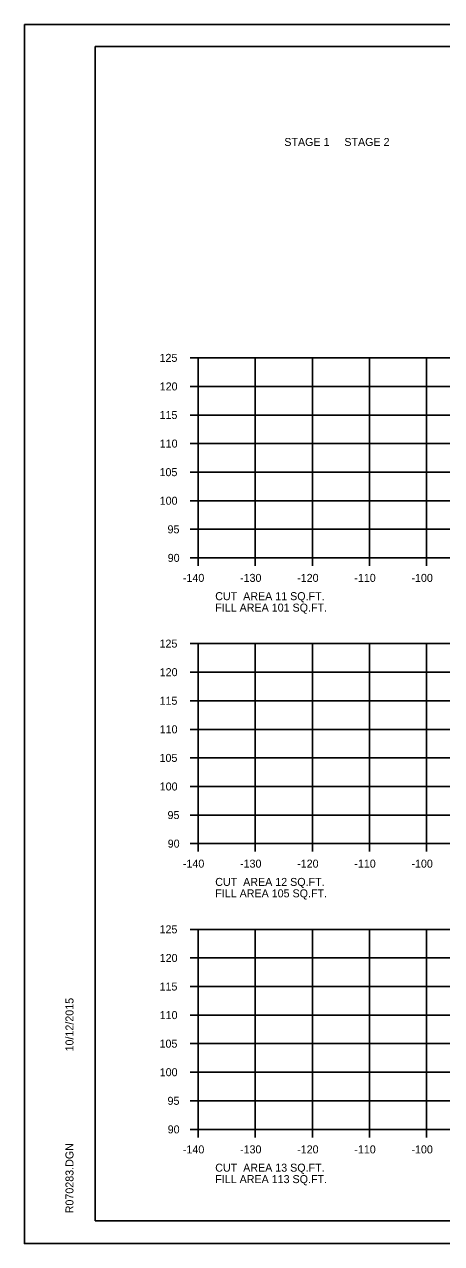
# Model space of a CAD drawing. Extents: x 1175611 to 1176402, y -433344 to -416213.
# Drawn here: x 1175610.6 to 1175683.6, y -429716.8 to -429503.4 of the extents above; entities that cross this region are included whole.
import ezdxf

# ---------------------------------------------------------------- set-up
doc = ezdxf.new("R2010")
doc.units = 0
for name, color, linetype in [('Default', 7, 'Continuous'), ('R_Axis', 7, 'Continuous'), ('R_Axis Annot', 7, 'Continuous'), ('R_Border', 7, 'Continuous'), ('R_Grid', 7, 'Continuous'), ('R_No Plot', 7, 'Continuous')]:
    doc.layers.add(name, color=color, linetype=linetype)

msp = doc.modelspace()

# ---------------------------------------------------------------- linework, layer by layer
at = {"layer": 'R_Axis'}
for p, q in [((1175639.57, -429561.8), (1175640.97, -429561.8)), ((1175640.97, -429596.8), (1175640.97, -429561.8)), ((1175639.57, -429566.8), (1175640.97, -429566.8)), ((1175639.57, -429571.8), (1175640.97, -429571.8)), ((1175639.57, -429576.8), (1175640.97, -429576.8)), ((1175639.57, -429581.8), (1175640.97, -429581.8)), ((1175639.57, -429586.8), (1175640.97, -429586.8)), ((1175639.57, -429591.8), (1175640.97, -429591.8)), ((1175639.57, -429596.8), (1175640.97, -429596.8)), ((1175640.97, -429596.8), (1175920.97, -429596.8)), ((1175640.97, -429598.2), (1175640.97, -429596.8)), ((1175650.97, -429598.2), (1175650.97, -429596.8)), ((1175660.97, -429598.2), (1175660.97, -429596.8)), ((1175670.97, -429598.2), (1175670.97, -429596.8)), ((1175680.97, -429598.2), (1175680.97, -429596.8)), ((1175639.57, -429611.8), (1175640.97, -429611.8)), ((1175640.97, -429646.8), (1175640.97, -429611.8)), ((1175639.57, -429616.8), (1175640.97, -429616.8)), ((1175639.57, -429621.8), (1175640.97, -429621.8)), ((1175639.57, -429626.8), (1175640.97, -429626.8)), ((1175639.57, -429631.8), (1175640.97, -429631.8)), ((1175639.57, -429636.8), (1175640.97, -429636.8)), ((1175639.57, -429641.8), (1175640.97, -429641.8)), ((1175639.57, -429646.8), (1175640.97, -429646.8)), ((1175640.97, -429646.8), (1175920.97, -429646.8)), ((1175640.97, -429648.2), (1175640.97, -429646.8)), ((1175650.97, -429648.2), (1175650.97, -429646.8)), ((1175660.97, -429648.2), (1175660.97, -429646.8)), ((1175670.97, -429648.2), (1175670.97, -429646.8)), ((1175680.97, -429648.2), (1175680.97, -429646.8)), ((1175639.57, -429661.8), (1175640.97, -429661.8)), ((1175640.97, -429696.8), (1175640.97, -429661.8)), ((1175639.57, -429666.8), (1175640.97, -429666.8)), ((1175639.57, -429671.8), (1175640.97, -429671.8)), ((1175639.57, -429676.8), (1175640.97, -429676.8)), ((1175639.57, -429681.8), (1175640.97, -429681.8)), ((1175639.57, -429686.8), (1175640.97, -429686.8)), ((1175639.57, -429691.8), (1175640.97, -429691.8)), ((1175639.57, -429696.8), (1175640.97, -429696.8)), ((1175640.97, -429696.8), (1175920.97, -429696.8)), ((1175640.97, -429698.2), (1175640.97, -429696.8)), ((1175650.97, -429698.2), (1175650.97, -429696.8)), ((1175660.97, -429698.2), (1175660.97, -429696.8)), ((1175670.97, -429698.2), (1175670.97, -429696.8)), ((1175680.97, -429698.2), (1175680.97, -429696.8))]:
    msp.add_line(p, q, dxfattribs=at)
at = {"layer": 'R_Border'}
for p, q in [((1175622.97, -429507.34), (1175939.15, -429507.34)), ((1175622.97, -429712.8), (1175622.97, -429507.34)), ((1175622.97, -429712.8), (1175622.97, -429712.8)), ((1175939.15, -429712.8), (1175622.97, -429712.8))]:
    msp.add_line(p, q, dxfattribs=at)
at = {"layer": 'R_Grid'}
for p, q in [((1175640.97, -429561.8), (1175920.97, -429561.8)), ((1175640.97, -429596.8), (1175640.97, -429561.8)), ((1175650.97, -429596.8), (1175650.97, -429561.8)), ((1175660.97, -429596.8), (1175660.97, -429561.8)), ((1175670.97, -429596.8), (1175670.97, -429561.8)), ((1175680.97, -429596.8), (1175680.97, -429561.8)), ((1175640.97, -429566.8), (1175920.97, -429566.8)), ((1175640.97, -429571.8), (1175920.97, -429571.8)), ((1175640.97, -429576.8), (1175920.97, -429576.8)), ((1175640.97, -429581.8), (1175920.97, -429581.8)), ((1175640.97, -429586.8), (1175920.97, -429586.8)), ((1175640.97, -429591.8), (1175920.97, -429591.8)), ((1175640.97, -429596.8), (1175920.97, -429596.8)), ((1175640.97, -429611.8), (1175920.97, -429611.8)), ((1175640.97, -429646.8), (1175640.97, -429611.8)), ((1175650.97, -429646.8), (1175650.97, -429611.8)), ((1175660.97, -429646.8), (1175660.97, -429611.8)), ((1175670.97, -429646.8), (1175670.97, -429611.8)), ((1175680.97, -429646.8), (1175680.97, -429611.8)), ((1175640.97, -429616.8), (1175920.97, -429616.8)), ((1175640.97, -429621.8), (1175920.97, -429621.8)), ((1175640.97, -429626.8), (1175920.97, -429626.8)), ((1175640.97, -429631.8), (1175920.97, -429631.8)), ((1175640.97, -429636.8), (1175920.97, -429636.8)), ((1175640.97, -429641.8), (1175920.97, -429641.8)), ((1175640.97, -429646.8), (1175920.97, -429646.8)), ((1175640.97, -429661.8), (1175920.97, -429661.8)), ((1175640.97, -429696.8), (1175640.97, -429661.8)), ((1175650.97, -429696.8), (1175650.97, -429661.8)), ((1175660.97, -429696.8), (1175660.97, -429661.8)), ((1175670.97, -429696.8), (1175670.97, -429661.8)), ((1175680.97, -429696.8), (1175680.97, -429661.8)), ((1175640.97, -429666.8), (1175920.97, -429666.8)), ((1175640.97, -429671.8), (1175920.97, -429671.8)), ((1175640.97, -429676.8), (1175920.97, -429676.8)), ((1175640.97, -429681.8), (1175920.97, -429681.8)), ((1175640.97, -429686.8), (1175920.97, -429686.8)), ((1175640.97, -429691.8), (1175920.97, -429691.8)), ((1175640.97, -429696.8), (1175920.97, -429696.8))]:
    msp.add_line(p, q, dxfattribs=at)
at = {"layer": 'R_No Plot'}
for p, q in [((1175610.57, -429503.45), (1175943.91, -429503.45)), ((1175610.57, -429716.78), (1175943.91, -429716.78))]:
    msp.add_line(p, q, dxfattribs=at)
msp.add_lwpolyline([(1175610.57, -429503.45), (1175943.91, -429503.45), (1175943.91, -429716.79), (1175610.57, -429716.79)], close=True, dxfattribs=at)

# ---------------------------------------------------------------- texts
at = {"layer": 'Default'}
for s, p in [('STAGE 1     STAGE 2', (1175656.06, -429524.72)), ('CUT  AREA 11 SQ.FT.', (1175643.97, -429604.2)), ('FILL AREA 101 SQ.FT.', (1175643.97, -429606.2)), ('CUT  AREA 12 SQ.FT.', (1175643.97, -429654.2)), ('FILL AREA 105 SQ.FT.', (1175643.97, -429656.2)), ('CUT  AREA 13 SQ.FT.', (1175643.97, -429704.2)), ('FILL AREA 113 SQ.FT.', (1175643.97, -429706.2))]:
    msp.add_text(s, height=1.4, dxfattribs=at).set_placement(p)
at = {"layer": 'R_Axis Annot'}
for s, p in [('125', (1175634.22, -429562.5)), ('120', (1175634.25, -429567.5)), ('115', (1175634.22, -429572.5)), ('110', (1175634.25, -429577.5)), ('105', (1175634.22, -429582.5)), ('100', (1175634.25, -429587.5)), ('95', (1175635.62, -429592.5)), ('90', (1175635.65, -429597.5)), ('-140', (1175638.31, -429601)), ('-130', (1175648.31, -429601)), ('-120', (1175658.31, -429601)), ('-110', (1175668.31, -429601)), ('-100', (1175678.31, -429601)), ('125', (1175634.22, -429612.5)), ('120', (1175634.25, -429617.5)), ('115', (1175634.22, -429622.5)), ('110', (1175634.25, -429627.5)), ('105', (1175634.22, -429632.5)), ('100', (1175634.25, -429637.5)), ('95', (1175635.62, -429642.5)), ('90', (1175635.65, -429647.5)), ('-140', (1175638.31, -429651)), ('-130', (1175648.31, -429651)), ('-120', (1175658.31, -429651)), ('-110', (1175668.31, -429651)), ('-100', (1175678.31, -429651)), ('125', (1175634.22, -429662.5)), ('120', (1175634.25, -429667.5)), ('115', (1175634.22, -429672.5)), ('110', (1175634.25, -429677.5)), ('105', (1175634.22, -429682.5)), ('100', (1175634.25, -429687.5)), ('95', (1175635.62, -429692.5)), ('90', (1175635.65, -429697.5)), ('-140', (1175638.31, -429701)), ('-130', (1175648.31, -429701)), ('-120', (1175658.31, -429701)), ('-110', (1175668.31, -429701)), ('-100', (1175678.31, -429701))]:
    msp.add_text(s, height=1.4, dxfattribs=at).set_placement(p)
at = {"layer": 'R_Border'}
for s, p in [('10/12/2015', (1175619.16, -429683.16)), ('R070283.DGN', (1175619.16, -429711.48))]:
    msp.add_text(s, height=1.4, rotation=90, dxfattribs=at).set_placement(p)

doc.saveas('drawing.dxf')
